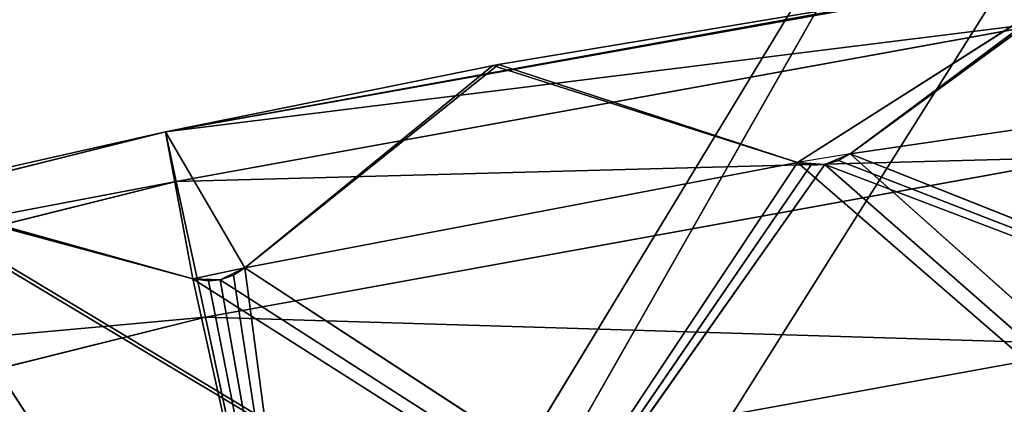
# Model space of a CAD drawing. Extents: x 186 to 416, y 0 to 124.
# Tile 1020 of 1056: x 337.45 to 340.04, y 75.8 to 76.81. Entities that reach past the tile are written whole.
import ezdxf

# ---------------------------------------------------------------- set-up
doc = ezdxf.new("R2010")
doc.units = 0
doc.header["$LTSCALE"] = 25.4
doc.layers.get('0').update_dxf_attribs({"color": 13, "linetype": 'CONTINUOUS'})

# ---------------------------------------------------------------- blocks, each defined once
blk = doc.blocks.new('PILLS-I-PLAFON-8266-8272_0')
at = {"color": 250}
for p, q in [((141.35, 30.1596, 68.9626), (155.4257, 30.1596, 46.6156)), ((141.35, 30.1596, 68.9626), (155.4257, 30.1596, 46.6156)), ((155.5095, 29.1596, 45.5953), (141.35, 29.1596, 68.9626)), ((155.5095, 29.1596, 45.5953), (141.35, 29.1596, 68.9626)), ((155.5095, 29.1596, 45.5953), (141.899, 29.1596, 69.5117)), ((155.5095, 29.1596, 45.5953), (141.899, 29.1596, 69.5117))]:
    blk.add_line(p, q, dxfattribs=at)
at = {"color": 0}
for p, q in [((152.9625, 14.4164, 48.7231), (152.8574, 14.2825, 48.2342)), ((152.9625, 14.4164, 48.7231), (152.8574, 14.2825, 48.2342)), ((155.2551, 14.4164, 48.3068), (152.8574, 14.2825, 48.2342)), ((155.2551, 14.4164, 48.3068), (152.8574, 14.2825, 48.2342)), ((155.2551, 14.4164, 48.3068), (152.9625, 14.4164, 48.7231)), ((155.2551, 14.4164, 48.3068), (152.9625, 14.4164, 48.7231)), ((152.8574, 14.2825, 48.2342), (150.4654, 13.9164, 48.4521)), ((152.8574, 14.2825, 48.2342), (150.4654, 13.9164, 48.4521)), ((150.565, 14.2825, 48.8043), (152.8574, 14.2825, 48.2342)), ((150.565, 14.2825, 48.8043), (152.8574, 14.2825, 48.2342)), ((152.8574, 14.2825, 48.2342), (152.7805, 13.9164, 47.8764)), ((152.8574, 14.2825, 48.2342), (152.7805, 13.9164, 47.8764)), ((155.1816, 14.2825, 47.8122), (152.7805, 13.9164, 47.8764)), ((155.1816, 14.2825, 47.8122), (152.7805, 13.9164, 47.8764)), ((152.8574, 14.2825, 48.2342), (155.1816, 14.2825, 47.8122)), ((152.8574, 14.2825, 48.2342), (155.1816, 14.2825, 47.8122)), ((152.7805, 13.9164, 47.8764), (150.4289, 13.4164, 48.3232)), ((152.7805, 13.9164, 47.8764), (150.4289, 13.4164, 48.3232)), ((150.4654, 13.9164, 48.4521), (152.7805, 13.9164, 47.8764)), ((150.4654, 13.9164, 48.4521), (152.7805, 13.9164, 47.8764)), ((152.7805, 13.9164, 47.8764), (152.7524, 13.4164, 47.7454)), ((152.7805, 13.9164, 47.8764), (152.7524, 13.4164, 47.7454)), ((155.1278, 13.9164, 47.4501), (152.7524, 13.4164, 47.7454)), ((155.1278, 13.9164, 47.4501), (152.7524, 13.4164, 47.7454)), ((152.7805, 13.9164, 47.8764), (155.1278, 13.9164, 47.4501)), ((152.7805, 13.9164, 47.8764), (155.1278, 13.9164, 47.4501)), ((152.7524, 7.4164, 47.7454), (150.4289, 13.4164, 48.3232)), ((150.4289, 13.4164, 48.3232), (152.7524, 13.4164, 47.7454)), ((152.7524, 7.4164, 47.7454), (150.4289, 13.4164, 48.3232)), ((150.4289, 13.4164, 48.3232), (152.7524, 13.4164, 47.7454)), ((155.2494, 7.4164, 47.2969), (152.7524, 13.4164, 47.7454)), ((152.7524, 13.4164, 47.7454), (155.1081, 13.4164, 47.3176)), ((155.2494, 7.4164, 47.2969), (152.7524, 13.4164, 47.7454)), ((153.6299, 7.4164, 47.5678), (152.7524, 13.4164, 47.7454)), ((153.6299, 7.4164, 47.5678), (152.7524, 13.4164, 47.7454)), ((152.7524, 7.4164, 47.7454), (152.7524, 13.4164, 47.7454)), ((152.7524, 7.4164, 47.7454), (152.7524, 13.4164, 47.7454)), ((152.7524, 13.4164, 47.7454), (155.1081, 13.4164, 47.3176)), ((152.7524, 7.4164, 47.7454), (152.0238, 7.4164, 47.9096)), ((152.824, 7.2941, 48.1327), (152.0238, 7.4164, 47.9096)), ((152.0238, 7.4164, 47.9096), (152.824, 7.4164, 48.1327)), ((152.824, 7.2941, 48.1327), (152.0238, 7.4164, 47.9096)), ((152.0238, 7.4164, 47.9096), (152.824, 7.4164, 48.1327)), ((152.7524, 7.4164, 47.7454), (152.0238, 7.4164, 47.9096)), ((153.6299, 7.4164, 47.5678), (152.7524, 7.4164, 47.7454)), ((152.7524, 7.4164, 47.7454), (152.824, 7.4164, 48.1327)), ((152.7524, 7.4164, 47.7454), (152.824, 7.4164, 48.1327)), ((152.7524, 7.4164, 47.7454), (152.9613, 7.4164, 48.104)), ((152.7524, 7.4164, 47.7454), (152.9613, 7.4164, 48.104)), ((153.6299, 7.4164, 47.5678), (152.7524, 7.4164, 47.7454)), ((152.8961, 7.2941, 48.1351), (152.824, 7.4164, 48.1327)), ((152.824, 7.4164, 48.1327), (152.8961, 7.4164, 48.1351)), ((152.824, 7.4164, 48.1327), (152.824, 7.2941, 48.1327)), ((152.824, 7.4164, 48.1327), (152.9613, 7.4164, 48.104)), ((152.9613, 7.2941, 48.104), (152.8961, 7.4164, 48.1351)), ((152.8961, 7.4164, 48.1351), (152.9613, 7.4164, 48.104)), ((152.8961, 7.2941, 48.1351), (152.8961, 7.4164, 48.1351)), ((152.9613, 7.4164, 48.104), (152.9613, 7.2941, 48.104)), ((152.9613, 7.4164, 48.104), (153.6299, 7.2941, 47.5678)), ((152.9613, 7.4164, 48.104), (153.6299, 7.2941, 47.5678)), ((152.9613, 7.4164, 48.104), (153.6299, 7.4164, 47.5678)), ((152.9613, 7.4164, 48.104), (153.6299, 7.4164, 47.5678)), ((155.2494, 7.4164, 47.2969), (153.6299, 7.4164, 47.5678)), ((153.6299, 7.2941, 47.5678), (153.6299, 7.4164, 47.5678)), ((154.4187, 7.2941, 47.8256), (153.6299, 7.4164, 47.5678)), ((153.6299, 7.4164, 47.5678), (154.4187, 7.4164, 47.8256)), ((154.4187, 7.2941, 47.8256), (153.6299, 7.4164, 47.5678)), ((153.6299, 7.2941, 47.5678), (153.6299, 7.4164, 47.5678)), ((155.2494, 7.4164, 47.2969), (153.6299, 7.4164, 47.5678)), ((153.6299, 7.4164, 47.5678), (154.4187, 7.4164, 47.8256)), ((154.4907, 7.2941, 47.8311), (154.4187, 7.4164, 47.8256)), ((154.4187, 7.4164, 47.8256), (154.4907, 7.4164, 47.8311)), ((154.4187, 7.4164, 47.8256), (154.4187, 7.2941, 47.8256)), ((155.2494, 7.4164, 47.2969), (154.4187, 7.4164, 47.8256)), ((155.2494, 7.4164, 47.2969), (154.4187, 7.4164, 47.8256)), ((154.5571, 7.4164, 47.8029), (154.4187, 7.4164, 47.8256)), ((154.5571, 7.2941, 47.8029), (154.4907, 7.4164, 47.8311)), ((154.4907, 7.4164, 47.8311), (154.5571, 7.4164, 47.8029)), ((154.4907, 7.2941, 47.8311), (154.4907, 7.4164, 47.8311)), ((154.5571, 7.4164, 47.8029), (154.5571, 7.2941, 47.8029)), ((154.5571, 7.4164, 47.8029), (155.2494, 7.2941, 47.2969)), ((154.5571, 7.4164, 47.8029), (155.2494, 7.2941, 47.2969)), ((154.5571, 7.4164, 47.8029), (155.2494, 7.4164, 47.2969)), ((154.5571, 7.4164, 47.8029), (155.2494, 7.4164, 47.2969)), ((152.0238, 7.2941, 47.9096), (152.824, 7.2941, 48.1327)), ((160.139, 7.2941, 52.7838), (152.0238, 7.2941, 47.9096)), ((160.139, 7.2941, 52.7838), (152.0238, 7.2941, 47.9096)), ((152.0238, 7.2941, 47.9096), (152.824, 7.2941, 48.1327)), ((152.824, 7.2941, 48.1327), (152.8961, 7.2941, 48.1351)), ((160.139, 7.2941, 52.7838), (152.824, 7.2941, 48.1327)), ((160.139, 7.2941, 52.7838), (152.824, 7.2941, 48.1327)), ((152.8961, 7.2941, 48.1351), (160.139, 7.2941, 52.7838)), ((152.8961, 7.2941, 48.1351), (160.139, 7.2941, 52.7838)), ((152.8961, 7.2941, 48.1351), (152.9613, 7.2941, 48.104)), ((152.9613, 7.2941, 48.104), (160.139, 7.2941, 52.7838)), ((153.6299, 7.2941, 47.5678), (152.9613, 7.2941, 48.104)), ((154.4187, 7.2941, 47.8256), (152.9613, 7.2941, 48.104)), ((154.4187, 7.2941, 47.8256), (152.9613, 7.2941, 48.104)), ((152.9613, 7.2941, 48.104), (160.139, 7.2941, 52.7838)), ((153.6299, 7.2941, 47.5678), (152.9613, 7.2941, 48.104)), ((153.6299, 7.2941, 47.5678), (154.4187, 7.2941, 47.8256)), ((153.6299, 7.2941, 47.5678), (154.4187, 7.2941, 47.8256)), ((154.4187, 7.2941, 47.8256), (160.139, 7.2941, 52.7838)), ((154.4187, 7.2941, 47.8256), (160.139, 7.2941, 52.7838)), ((154.4187, 7.2941, 47.8256), (154.4907, 7.2941, 47.8311)), ((154.4907, 7.2941, 47.8311), (160.139, 7.2941, 52.7838)), ((154.4907, 7.2941, 47.8311), (160.139, 7.2941, 52.7838)), ((154.4907, 7.2941, 47.8311), (154.5571, 7.2941, 47.8029)), ((160.139, 7.2941, 52.7838), (154.5571, 7.2941, 47.8029)), ((154.5571, 7.2941, 47.8029), (155.2494, 7.2941, 47.2969)), ((160.139, 7.2941, 52.7838), (154.5571, 7.2941, 47.8029)), ((154.5571, 7.2941, 47.8029), (155.2494, 7.2941, 47.2969))]:
    blk.add_line(p, q, dxfattribs=at)
at = {"color": 7}
for p, q in [((160.139, 7.0619, 52.7838), (152.0104, 7.0619, 47.9128)), ((160.139, 7.0619, 52.7838), (152.0104, 7.0619, 47.9128)), ((152.824, 7.0619, 48.1327), (152.0104, 7.0619, 47.9128)), ((152.0104, 2.4164, 47.9128), (152.824, 7.0619, 48.1327)), ((152.0104, 2.4164, 47.9128), (152.824, 7.0619, 48.1327)), ((152.824, 7.0619, 48.1327), (152.0104, 7.0619, 47.9128)), ((160.139, 7.0619, 52.7838), (152.824, 7.0619, 48.1327)), ((152.8961, 7.0619, 48.1351), (152.824, 7.0619, 48.1327)), ((160.139, 7.0619, 52.7838), (152.824, 7.0619, 48.1327)), ((152.824, 7.0619, 48.1327), (152.824, 2.0227, 48.1327)), ((152.824, 7.0619, 48.1327), (152.824, 2.0227, 48.1327)), ((152.8961, 7.0619, 48.1351), (152.824, 7.0619, 48.1327)), ((152.8961, 7.0619, 48.1351), (152.824, 2.0227, 48.1327)), ((152.8961, 7.0619, 48.1351), (152.824, 2.0227, 48.1327)), ((152.8961, 7.0619, 48.1351), (152.8657, 2.0085, 48.1383)), ((152.8961, 7.0619, 48.1351), (152.8657, 2.0085, 48.1383)), ((152.9613, 7.0619, 48.104), (152.8961, 7.0619, 48.1351)), ((152.8961, 7.0619, 48.1351), (160.139, 7.0619, 52.7838)), ((152.8961, 7.0619, 48.1351), (160.139, 7.0619, 52.7838)), ((152.8961, 7.0619, 48.1351), (152.8961, 2.0053, 48.1351)), ((152.8961, 7.0619, 48.1351), (152.8961, 2.0053, 48.1351)), ((152.8961, 7.0619, 48.1351), (152.9313, 2.0097, 48.1231)), ((152.8961, 7.0619, 48.1351), (152.9313, 2.0097, 48.1231)), ((152.9613, 7.0619, 48.104), (152.8961, 7.0619, 48.1351)), ((152.9613, 7.0619, 48.104), (152.9313, 2.0097, 48.1231)), ((152.9613, 7.0619, 48.104), (152.9313, 2.0097, 48.1231)), ((153.6149, 7.0619, 47.5706), (152.9613, 7.0619, 48.104)), ((152.9613, 7.0619, 48.104), (154.4187, 7.0619, 47.8256)), ((152.9613, 7.0619, 48.104), (154.4187, 7.0619, 47.8256)), ((152.9613, 7.0619, 48.104), (160.139, 7.0619, 52.7838)), ((152.9613, 7.0619, 48.104), (160.139, 7.0619, 52.7838)), ((152.9613, 7.0619, 48.104), (152.9613, 2.0222, 48.104)), ((152.9613, 2.0222, 48.104), (153.6149, 7.0619, 47.5706)), ((152.9613, 2.0222, 48.104), (153.6149, 7.0619, 47.5706)), ((152.9613, 7.0619, 48.104), (152.9613, 2.0222, 48.104)), ((153.6149, 7.0619, 47.5706), (152.9613, 7.0619, 48.104)), ((153.6149, 7.0619, 47.5706), (154.4187, 7.0619, 47.8256)), ((153.6149, 7.0619, 47.5706), (153.6149, 2.4164, 47.5706)), ((153.6149, 2.4164, 47.5706), (154.4187, 7.0619, 47.8256)), ((153.6149, 2.4164, 47.5706), (154.4187, 7.0619, 47.8256)), ((153.6149, 7.0619, 47.5706), (153.6149, 2.4164, 47.5706)), ((153.6149, 7.0619, 47.5706), (154.4187, 7.0619, 47.8256)), ((154.4907, 7.0619, 47.8311), (154.4187, 7.0619, 47.8256)), ((154.4187, 7.0619, 47.8256), (160.139, 7.0619, 52.7838)), ((154.4187, 7.0619, 47.8256), (160.139, 7.0619, 52.7838)), ((154.4187, 7.0619, 47.8256), (154.4187, 2.0231, 47.8256)), ((154.4187, 7.0619, 47.8256), (154.4187, 2.0231, 47.8256)), ((154.4187, 7.0619, 47.8256), (154.4535, 2.0104, 47.8326)), ((154.4187, 7.0619, 47.8256), (154.4535, 2.0104, 47.8326)), ((154.4907, 7.0619, 47.8311), (154.4187, 7.0619, 47.8256)), ((154.4907, 7.0619, 47.8311), (154.4535, 2.0104, 47.8326)), ((154.4907, 7.0619, 47.8311), (154.4535, 2.0104, 47.8326)), ((154.5571, 7.0619, 47.8029), (154.4907, 7.0619, 47.8311)), ((154.4907, 7.0619, 47.8311), (160.139, 7.0619, 52.7838)), ((154.4907, 7.0619, 47.8311), (160.139, 7.0619, 52.7838)), ((154.4907, 7.0619, 47.8311), (154.4907, 2.0057, 47.8311)), ((154.4907, 7.0619, 47.8311), (154.4907, 2.0057, 47.8311)), ((154.4907, 7.0619, 47.8311), (154.5264, 2.0101, 47.8207)), ((154.4907, 7.0619, 47.8311), (154.5264, 2.0101, 47.8207)), ((154.5571, 7.0619, 47.8029), (154.4907, 7.0619, 47.8311)), ((154.5571, 7.0619, 47.8029), (154.5264, 2.0101, 47.8207)), ((154.5571, 7.0619, 47.8029), (154.5264, 2.0101, 47.8207)), ((160.139, 7.0619, 52.7838), (154.5571, 7.0619, 47.8029)), ((155.2329, 7.0619, 47.2993), (154.5571, 7.0619, 47.8029)), ((160.139, 7.0619, 52.7838), (154.5571, 7.0619, 47.8029)), ((154.5571, 7.0619, 47.8029), (154.5571, 2.0226, 47.8029)), ((154.5571, 2.0226, 47.8029), (155.2329, 7.0619, 47.2993)), ((154.5571, 2.0226, 47.8029), (155.2329, 7.0619, 47.2993)), ((154.5571, 7.0619, 47.8029), (154.5571, 2.0226, 47.8029)), ((155.2329, 7.0619, 47.2993), (154.5571, 7.0619, 47.8029)), ((152.0104, 2.4164, 47.9128), (152.824, 2.0227, 48.1327)), ((153.1726, 0.4164, 49.7008), (152.0104, 2.4164, 47.9128)), ((153.1726, 0.4164, 49.7008), (152.0104, 2.4164, 47.9128)), ((152.0104, 2.4164, 47.9128), (152.824, 2.0227, 48.1327)), ((152.9613, 2.0222, 48.104), (153.6149, 2.4164, 47.5706)), ((152.9613, 2.0222, 48.104), (153.6149, 2.4164, 47.5706)), ((153.6149, 2.4164, 47.5706), (154.4187, 2.0231, 47.8256)), ((153.6149, 2.4164, 47.5706), (154.4187, 2.0231, 47.8256)), ((154.5571, 2.0226, 47.8029), (155.2329, 2.4164, 47.2993)), ((154.5571, 2.0226, 47.8029), (155.2329, 2.4164, 47.2993)), ((152.824, 2.0227, 48.1327), (153.1726, 0.4164, 49.7008)), ((152.824, 2.0227, 48.1327), (152.8657, 2.0085, 48.1383)), ((152.824, 2.0227, 48.1327), (153.1726, 0.4164, 49.7008)), ((152.824, 2.0227, 48.1327), (152.8657, 2.0085, 48.1383)), ((152.8657, 2.0085, 48.1383), (153.1726, 0.4164, 49.7008)), ((152.8657, 2.0085, 48.1383), (153.1726, 0.4164, 49.7008)), ((152.8657, 2.0085, 48.1383), (152.8961, 2.0053, 48.1351)), ((152.8657, 2.0085, 48.1383), (152.8961, 2.0053, 48.1351)), ((152.8961, 2.0053, 48.1351), (152.9313, 2.0097, 48.1231)), ((152.8961, 2.0053, 48.1351), (152.9313, 2.0097, 48.1231)), ((152.8961, 2.0053, 48.1351), (153.1726, 0.4164, 49.7008)), ((152.8961, 2.0053, 48.1351), (153.1726, 0.4164, 49.7008)), ((152.9313, 2.0097, 48.1231), (152.9613, 2.0222, 48.104)), ((152.9313, 2.0097, 48.1231), (152.9613, 2.0222, 48.104)), ((152.9313, 2.0097, 48.1231), (153.1726, 0.4164, 49.7008)), ((152.9313, 2.0097, 48.1231), (153.1726, 0.4164, 49.7008)), ((152.9613, 2.0222, 48.104), (154.4187, 2.0231, 47.8256)), ((152.9613, 2.0222, 48.104), (154.4187, 2.0231, 47.8256)), ((152.9613, 2.0222, 48.104), (153.1726, 0.4164, 49.7008)), ((152.9613, 2.0222, 48.104), (153.1726, 0.4164, 49.7008)), ((154.4187, 2.0231, 47.8256), (153.1726, 0.4164, 49.7008)), ((154.4187, 2.0231, 47.8256), (153.1726, 0.4164, 49.7008)), ((154.4535, 2.0104, 47.8326), (153.1726, 0.4164, 49.7008)), ((154.4535, 2.0104, 47.8326), (153.1726, 0.4164, 49.7008)), ((154.4907, 2.0057, 47.8311), (153.1726, 0.4164, 49.7008)), ((154.4907, 2.0057, 47.8311), (153.1726, 0.4164, 49.7008)), ((154.4187, 2.0231, 47.8256), (154.4535, 2.0104, 47.8326)), ((154.4187, 2.0231, 47.8256), (154.4535, 2.0104, 47.8326)), ((154.4535, 2.0104, 47.8326), (154.4907, 2.0057, 47.8311)), ((154.4535, 2.0104, 47.8326), (154.4907, 2.0057, 47.8311)), ((154.4907, 2.0057, 47.8311), (154.5264, 2.0101, 47.8207)), ((154.4907, 2.0057, 47.8311), (154.5264, 2.0101, 47.8207)), ((154.4907, 2.0057, 47.8311), (157.6531, 0.4164, 49.0347)), ((154.4907, 2.0057, 47.8311), (157.6531, 0.4164, 49.0347)), ((154.5264, 2.0101, 47.8207), (154.5571, 2.0226, 47.8029)), ((154.5264, 2.0101, 47.8207), (154.5571, 2.0226, 47.8029)), ((157.6531, 0.4164, 49.0347), (154.5264, 2.0101, 47.8207)), ((157.6531, 0.4164, 49.0347), (154.5264, 2.0101, 47.8207)), ((156.0254, 2.0235, 47.5888), (154.5571, 2.0226, 47.8029)), ((156.0254, 2.0235, 47.5888), (154.5571, 2.0226, 47.8029)), ((157.6531, 0.4164, 49.0347), (154.5571, 2.0226, 47.8029)), ((157.6531, 0.4164, 49.0347), (154.5571, 2.0226, 47.8029))]:
    blk.add_line(p, q, dxfattribs=at)
at = {"color": 250}
mesh = blk.add_polyface(dxfattribs=at)
corners = [(141.35, 30.1596, 68.9626), (155.4257, 30.1596, 46.6156), (152.0238, 30.1596, 47.2421)]
mesh.append_faces([[corners[k] for k in face] for face in [(0, 1, 2)]], dxfattribs={"color": 250})
mesh = blk.add_polyface(dxfattribs=at)
corners = [(157.2713, 30.1596, 69.1801), (155.4257, 30.1596, 46.6156), (141.35, 30.1596, 68.9626)]
mesh.append_faces([[corners[k] for k in face] for face in [(0, 1, 2)]], dxfattribs={"color": 250})
mesh = blk.add_polyface(dxfattribs=at)
corners = [(141.35, 29.1596, 68.9626), (150.5061, 29.1596, 46.5906), (155.5095, 29.1596, 45.5953)]
mesh.append_faces([[corners[k] for k in face] for face in [(0, 1, 2)]], dxfattribs={"color": 250})
mesh = blk.add_polyface(dxfattribs=at)
corners = [(141.899, 29.1596, 69.5117), (141.35, 29.1596, 68.9626), (155.5095, 29.1596, 45.5953)]
mesh.append_faces([[corners[k] for k in face] for face in [(0, 1, 2)]], dxfattribs={"color": 250})
mesh = blk.add_polyface(dxfattribs=at)
corners = [(141.899, 29.1596, 69.5117), (170.6939, 29.1596, 46.5906), (171.6164, 29.1596, 46.8499)]
mesh.append_faces([[corners[k] for k in face] for face in [(0, 1, 2)]], dxfattribs={"color": 250})
mesh = blk.add_polyface(dxfattribs=at)
corners = [(141.899, 29.1596, 69.5117), (165.6905, 29.1596, 45.5953), (170.6939, 29.1596, 46.5906)]
mesh.append_faces([[corners[k] for k in face] for face in [(0, 1, 2)]], dxfattribs={"color": 250})
mesh = blk.add_polyface(dxfattribs=at)
corners = [(141.899, 29.1596, 69.5117), (171.6164, 29.1596, 46.8499), (160.6, 29.1596, 66.7617)]
mesh.append_faces([[corners[k] for k in face] for face in [(0, 1, 2)]], dxfattribs={"color": 250})
mesh = blk.add_polyface(dxfattribs=at)
corners = [(141.899, 29.1596, 69.5117), (155.5095, 29.1596, 45.5953), (160.6, 29.1596, 45.2617)]
mesh.append_faces([[corners[k] for k in face] for face in [(0, 1, 2)]], dxfattribs={"color": 250})
mesh = blk.add_polyface(dxfattribs=at)
corners = [(141.899, 29.1596, 69.5117), (160.6, 29.1596, 45.2617), (165.6905, 29.1596, 45.5953)]
mesh.append_faces([[corners[k] for k in face] for face in [(0, 1, 2)]], dxfattribs={"color": 250})
at = {"color": 0}
mesh = blk.add_polyface(dxfattribs=at)
corners = [(150.565, 14.2825, 48.8043), (152.9625, 14.4164, 48.7231), (152.8574, 14.2825, 48.2342)]
mesh.append_faces([[corners[k] for k in face] for face in [(0, 1, 2)]], dxfattribs={"color": 0})
mesh = blk.add_polyface(dxfattribs=at)
corners = [(152.9625, 14.4164, 48.7231), (155.2551, 14.4164, 48.3068), (152.8574, 14.2825, 48.2342)]
mesh.append_faces([[corners[k] for k in face] for face in [(0, 1, 2)]], dxfattribs={"color": 0})
mesh = blk.add_polyface(dxfattribs=at)
corners = [(155.2551, 14.4164, 48.3068), (155.1816, 14.2825, 47.8122), (152.8574, 14.2825, 48.2342)]
mesh.append_faces([[corners[k] for k in face] for face in [(0, 1, 2)]], dxfattribs={"color": 0})
mesh = blk.add_polyface(dxfattribs=at)
corners = [(172.5237, 14.4164, 60.716), (155.2551, 14.4164, 48.3068), (152.9625, 14.4164, 48.7231)]
mesh.append_faces([[corners[k] for k in face] for face in [(0, 1, 2)]], dxfattribs={"color": 0})
mesh = blk.add_polyface(dxfattribs=at)
corners = [(150.565, 14.2825, 48.8043), (152.8574, 14.2825, 48.2342), (150.4654, 13.9164, 48.4521)]
mesh.append_faces([[corners[k] for k in face] for face in [(0, 1, 2)]], dxfattribs={"color": 0})
mesh = blk.add_polyface(dxfattribs=at)
corners = [(150.4654, 13.9164, 48.4521), (152.8574, 14.2825, 48.2342), (152.7805, 13.9164, 47.8764)]
mesh.append_faces([[corners[k] for k in face] for face in [(0, 1, 2)]], dxfattribs={"color": 0})
mesh = blk.add_polyface(dxfattribs=at)
corners = [(152.8574, 14.2825, 48.2342), (155.1816, 14.2825, 47.8122), (152.7805, 13.9164, 47.8764)]
mesh.append_faces([[corners[k] for k in face] for face in [(0, 1, 2)]], dxfattribs={"color": 0})
mesh = blk.add_polyface(dxfattribs=at)
corners = [(152.7805, 13.9164, 47.8764), (155.1816, 14.2825, 47.8122), (155.1278, 13.9164, 47.4501)]
mesh.append_faces([[corners[k] for k in face] for face in [(0, 1, 2)]], dxfattribs={"color": 0})
mesh = blk.add_polyface(dxfattribs=at)
corners = [(152.7805, 13.9164, 47.8764), (150.4289, 13.4164, 48.3232), (150.4654, 13.9164, 48.4521)]
mesh.append_faces([[corners[k] for k in face] for face in [(0, 1, 2)]], dxfattribs={"color": 0})
mesh = blk.add_polyface(dxfattribs=at)
corners = [(152.7805, 13.9164, 47.8764), (152.7524, 13.4164, 47.7454), (150.4289, 13.4164, 48.3232)]
mesh.append_faces([[corners[k] for k in face] for face in [(0, 1, 2)]], dxfattribs={"color": 0})
mesh = blk.add_polyface(dxfattribs=at)
corners = [(155.1278, 13.9164, 47.4501), (152.7524, 13.4164, 47.7454), (152.7805, 13.9164, 47.8764)]
mesh.append_faces([[corners[k] for k in face] for face in [(0, 1, 2)]], dxfattribs={"color": 0})
mesh = blk.add_polyface(dxfattribs=at)
corners = [(155.1278, 13.9164, 47.4501), (155.1081, 13.4164, 47.3176), (152.7524, 13.4164, 47.7454)]
mesh.append_faces([[corners[k] for k in face] for face in [(0, 1, 2)]], dxfattribs={"color": 0})
mesh = blk.add_polyface(dxfattribs=at)
corners = [(152.7524, 7.4164, 47.7454), (150.4289, 13.4164, 48.3232), (152.7524, 13.4164, 47.7454)]
mesh.append_faces([[corners[k] for k in face] for face in [(0, 1, 2)]], dxfattribs={"color": 0})
mesh = blk.add_polyface(dxfattribs=at)
corners = [(152.7524, 7.4164, 47.7454), (152.0238, 7.4164, 47.9096), (150.4289, 13.4164, 48.3232)]
mesh.append_faces([[corners[k] for k in face] for face in [(0, 1, 2)]], dxfattribs={"color": 0})
mesh = blk.add_polyface(dxfattribs=at)
corners = [(155.2494, 7.4164, 47.2969), (152.7524, 13.4164, 47.7454), (155.1081, 13.4164, 47.3176)]
mesh.append_faces([[corners[k] for k in face] for face in [(0, 1, 2)]], dxfattribs={"color": 0})
mesh = blk.add_polyface(dxfattribs=at)
corners = [(155.2494, 7.4164, 47.2969), (153.6299, 7.4164, 47.5678), (152.7524, 13.4164, 47.7454)]
mesh.append_faces([[corners[k] for k in face] for face in [(0, 1, 2)]], dxfattribs={"color": 0})
mesh = blk.add_polyface(dxfattribs=at)
corners = [(153.6299, 7.4164, 47.5678), (152.7524, 7.4164, 47.7454), (152.7524, 13.4164, 47.7454)]
mesh.append_faces([[corners[k] for k in face] for face in [(0, 1, 2)]], dxfattribs={"color": 0})
mesh = blk.add_polyface(dxfattribs=at)
corners = [(152.824, 7.2941, 48.1327), (152.0238, 7.4164, 47.9096), (152.824, 7.4164, 48.1327)]
mesh.append_faces([[corners[k] for k in face] for face in [(0, 1, 2)]], dxfattribs={"color": 0})
mesh = blk.add_polyface(dxfattribs=at)
corners = [(152.824, 7.2941, 48.1327), (152.0238, 7.2941, 47.9096), (152.0238, 7.4164, 47.9096)]
mesh.append_faces([[corners[k] for k in face] for face in [(0, 1, 2)]], dxfattribs={"color": 0})
mesh = blk.add_polyface(dxfattribs=at)
corners = [(152.824, 7.4164, 48.1327), (152.0238, 7.4164, 47.9096), (152.7524, 7.4164, 47.7454)]
mesh.append_faces([[corners[k] for k in face] for face in [(0, 1, 2)]], dxfattribs={"color": 0})
mesh = blk.add_polyface(dxfattribs=at)
corners = [(152.824, 7.4164, 48.1327), (152.7524, 7.4164, 47.7454), (152.9613, 7.4164, 48.104)]
mesh.append_faces([[corners[k] for k in face] for face in [(0, 1, 2)]], dxfattribs={"color": 0})
mesh = blk.add_polyface(dxfattribs=at)
corners = [(152.9613, 7.4164, 48.104), (152.7524, 7.4164, 47.7454), (153.6299, 7.4164, 47.5678)]
mesh.append_faces([[corners[k] for k in face] for face in [(0, 1, 2)]], dxfattribs={"color": 0})
mesh = blk.add_polyface(dxfattribs=at)
corners = [(153.6299, 7.2941, 47.5678), (152.9613, 7.2941, 48.104), (152.9613, 7.4164, 48.104)]
mesh.append_faces([[corners[k] for k in face] for face in [(0, 1, 2)]], dxfattribs={"color": 0})
mesh = blk.add_polyface(dxfattribs=at)
corners = [(153.6299, 7.2941, 47.5678), (152.9613, 7.4164, 48.104), (153.6299, 7.4164, 47.5678)]
mesh.append_faces([[corners[k] for k in face] for face in [(0, 1, 2)]], dxfattribs={"color": 0})
mesh = blk.add_polyface(dxfattribs=at)
corners = [(154.4187, 7.2941, 47.8256), (153.6299, 7.4164, 47.5678), (154.4187, 7.4164, 47.8256)]
mesh.append_faces([[corners[k] for k in face] for face in [(0, 1, 2)]], dxfattribs={"color": 0})
mesh = blk.add_polyface(dxfattribs=at)
corners = [(154.4187, 7.2941, 47.8256), (153.6299, 7.2941, 47.5678), (153.6299, 7.4164, 47.5678)]
mesh.append_faces([[corners[k] for k in face] for face in [(0, 1, 2)]], dxfattribs={"color": 0})
mesh = blk.add_polyface(dxfattribs=at)
corners = [(154.4187, 7.4164, 47.8256), (153.6299, 7.4164, 47.5678), (155.2494, 7.4164, 47.2969)]
mesh.append_faces([[corners[k] for k in face] for face in [(0, 1, 2)]], dxfattribs={"color": 0})
mesh = blk.add_polyface(dxfattribs=at)
corners = [(154.4187, 7.4164, 47.8256), (155.2494, 7.4164, 47.2969), (154.5571, 7.4164, 47.8029)]
mesh.append_faces([[corners[k] for k in face] for face in [(0, 1, 2)]], dxfattribs={"color": 0})
mesh = blk.add_polyface(dxfattribs=at)
corners = [(155.2494, 7.2941, 47.2969), (154.5571, 7.2941, 47.8029), (154.5571, 7.4164, 47.8029)]
mesh.append_faces([[corners[k] for k in face] for face in [(0, 1, 2)]], dxfattribs={"color": 0})
mesh = blk.add_polyface(dxfattribs=at)
corners = [(155.2494, 7.2941, 47.2969), (154.5571, 7.4164, 47.8029), (155.2494, 7.4164, 47.2969)]
mesh.append_faces([[corners[k] for k in face] for face in [(0, 1, 2)]], dxfattribs={"color": 0})
mesh = blk.add_polyface(dxfattribs=at)
corners = [(154.7206, 7.2941, 62.125), (149.8169, 7.2941, 48.9149), (150.4224, 7.2941, 48.3251)]
mesh.append_faces([[corners[k] for k in face] for face in [(0, 1, 2)]], dxfattribs={"color": 0})
mesh = blk.add_polyface(dxfattribs=at)
corners = [(154.7206, 7.2941, 62.125), (150.4224, 7.2941, 48.3251), (151.2443, 7.2941, 48.5096)]
mesh.append_faces([[corners[k] for k in face] for face in [(0, 1, 2)]], dxfattribs={"color": 0})
mesh = blk.add_polyface(dxfattribs=at)
corners = [(160.139, 7.2941, 52.7838), (151.3802, 7.2941, 48.4749), (152.0238, 7.2941, 47.9096)]
mesh.append_faces([[corners[k] for k in face] for face in [(0, 1, 2)]], dxfattribs={"color": 0})
mesh = blk.add_polyface(dxfattribs=at)
corners = [(160.139, 7.2941, 52.7838), (152.0238, 7.2941, 47.9096), (152.824, 7.2941, 48.1327)]
mesh.append_faces([[corners[k] for k in face] for face in [(0, 1, 2)]], dxfattribs={"color": 0})
mesh = blk.add_polyface(dxfattribs=at)
corners = [(160.139, 7.2941, 52.7838), (152.824, 7.2941, 48.1327), (152.8961, 7.2941, 48.1351)]
mesh.append_faces([[corners[k] for k in face] for face in [(0, 1, 2)]], dxfattribs={"color": 0})
mesh = blk.add_polyface(dxfattribs=at)
corners = [(160.139, 7.2941, 52.7838), (152.8961, 7.2941, 48.1351), (152.9613, 7.2941, 48.104)]
mesh.append_faces([[corners[k] for k in face] for face in [(0, 1, 2)]], dxfattribs={"color": 0})
mesh = blk.add_polyface(dxfattribs=at)
corners = [(152.9613, 7.2941, 48.104), (153.6299, 7.2941, 47.5678), (154.4187, 7.2941, 47.8256)]
mesh.append_faces([[corners[k] for k in face] for face in [(0, 1, 2)]], dxfattribs={"color": 0})
mesh = blk.add_polyface(dxfattribs=at)
corners = [(160.139, 7.2941, 52.7838), (152.9613, 7.2941, 48.104), (154.4187, 7.2941, 47.8256)]
mesh.append_faces([[corners[k] for k in face] for face in [(0, 1, 2)]], dxfattribs={"color": 0})
mesh = blk.add_polyface(dxfattribs=at)
corners = [(160.139, 7.2941, 52.7838), (154.4187, 7.2941, 47.8256), (154.4907, 7.2941, 47.8311)]
mesh.append_faces([[corners[k] for k in face] for face in [(0, 1, 2)]], dxfattribs={"color": 0})
mesh = blk.add_polyface(dxfattribs=at)
corners = [(160.139, 7.2941, 52.7838), (154.4907, 7.2941, 47.8311), (154.5571, 7.2941, 47.8029)]
mesh.append_faces([[corners[k] for k in face] for face in [(0, 1, 2)]], dxfattribs={"color": 0})
mesh = blk.add_polyface(dxfattribs=at)
corners = [(160.139, 7.2941, 52.7838), (154.5571, 7.2941, 47.8029), (155.2494, 7.2941, 47.2969)]
mesh.append_faces([[corners[k] for k in face] for face in [(0, 1, 2)]], dxfattribs={"color": 0})
at = {"color": 7}
mesh = blk.add_polyface(dxfattribs=at)
corners = [(154.7206, 7.0619, 62.125), (152.0104, 7.0619, 47.9128), (151.3802, 7.0619, 48.4749)]
mesh.append_faces([[corners[k] for k in face] for face in [(0, 1, 2)]], dxfattribs={"color": 7})
mesh = blk.add_polyface(dxfattribs=at)
corners = [(154.7206, 7.0619, 62.125), (160.139, 7.0619, 52.7838), (152.0104, 7.0619, 47.9128)]
mesh.append_faces([[corners[k] for k in face] for face in [(0, 1, 2)]], dxfattribs={"color": 7})
mesh = blk.add_polyface(dxfattribs=at)
corners = [(160.139, 7.0619, 52.7838), (152.824, 7.0619, 48.1327), (152.0104, 7.0619, 47.9128)]
mesh.append_faces([[corners[k] for k in face] for face in [(0, 1, 2)]], dxfattribs={"color": 7})
mesh = blk.add_polyface(dxfattribs=at)
corners = [(152.824, 2.0227, 48.1327), (152.0104, 2.4164, 47.9128), (152.824, 7.0619, 48.1327)]
mesh.append_faces([[corners[k] for k in face] for face in [(0, 1, 2)]], dxfattribs={"color": 7})
mesh = blk.add_polyface(dxfattribs=at)
corners = [(152.824, 7.0619, 48.1327), (152.0104, 2.4164, 47.9128), (152.0104, 7.0619, 47.9128)]
mesh.append_faces([[corners[k] for k in face] for face in [(0, 1, 2)]], dxfattribs={"color": 7})
mesh = blk.add_polyface(dxfattribs=at)
corners = [(160.139, 7.0619, 52.7838), (152.8961, 7.0619, 48.1351), (152.824, 7.0619, 48.1327)]
mesh.append_faces([[corners[k] for k in face] for face in [(0, 1, 2)]], dxfattribs={"color": 7})
mesh = blk.add_polyface(dxfattribs=at)
corners = [(152.8961, 7.0619, 48.1351), (152.824, 2.0227, 48.1327), (152.824, 7.0619, 48.1327)]
mesh.append_faces([[corners[k] for k in face] for face in [(0, 1, 2)]], dxfattribs={"color": 7})
mesh = blk.add_polyface(dxfattribs=at)
corners = [(152.8961, 7.0619, 48.1351), (152.8657, 2.0085, 48.1383), (152.824, 2.0227, 48.1327)]
mesh.append_faces([[corners[k] for k in face] for face in [(0, 1, 2)]], dxfattribs={"color": 7})
mesh = blk.add_polyface(dxfattribs=at)
corners = [(152.8961, 2.0053, 48.1351), (152.8657, 2.0085, 48.1383), (152.8961, 7.0619, 48.1351)]
mesh.append_faces([[corners[k] for k in face] for face in [(0, 1, 2)]], dxfattribs={"color": 7})
mesh = blk.add_polyface(dxfattribs=at)
corners = [(160.139, 7.0619, 52.7838), (152.9613, 7.0619, 48.104), (152.8961, 7.0619, 48.1351)]
mesh.append_faces([[corners[k] for k in face] for face in [(0, 1, 2)]], dxfattribs={"color": 7})
mesh = blk.add_polyface(dxfattribs=at)
corners = [(152.9313, 2.0097, 48.1231), (152.8961, 2.0053, 48.1351), (152.8961, 7.0619, 48.1351)]
mesh.append_faces([[corners[k] for k in face] for face in [(0, 1, 2)]], dxfattribs={"color": 7})
mesh = blk.add_polyface(dxfattribs=at)
corners = [(152.9613, 7.0619, 48.104), (152.9313, 2.0097, 48.1231), (152.8961, 7.0619, 48.1351)]
mesh.append_faces([[corners[k] for k in face] for face in [(0, 1, 2)]], dxfattribs={"color": 7})
mesh = blk.add_polyface(dxfattribs=at)
corners = [(152.9613, 2.0222, 48.104), (152.9313, 2.0097, 48.1231), (152.9613, 7.0619, 48.104)]
mesh.append_faces([[corners[k] for k in face] for face in [(0, 1, 2)]], dxfattribs={"color": 7})
mesh = blk.add_polyface(dxfattribs=at)
corners = [(152.9613, 7.0619, 48.104), (154.4187, 7.0619, 47.8256), (153.6149, 7.0619, 47.5706)]
mesh.append_faces([[corners[k] for k in face] for face in [(0, 1, 2)]], dxfattribs={"color": 7})
mesh = blk.add_polyface(dxfattribs=at)
corners = [(160.139, 7.0619, 52.7838), (154.4187, 7.0619, 47.8256), (152.9613, 7.0619, 48.104)]
mesh.append_faces([[corners[k] for k in face] for face in [(0, 1, 2)]], dxfattribs={"color": 7})
mesh = blk.add_polyface(dxfattribs=at)
corners = [(153.6149, 2.4164, 47.5706), (152.9613, 2.0222, 48.104), (153.6149, 7.0619, 47.5706)]
mesh.append_faces([[corners[k] for k in face] for face in [(0, 1, 2)]], dxfattribs={"color": 7})
mesh = blk.add_polyface(dxfattribs=at)
corners = [(153.6149, 7.0619, 47.5706), (152.9613, 2.0222, 48.104), (152.9613, 7.0619, 48.104)]
mesh.append_faces([[corners[k] for k in face] for face in [(0, 1, 2)]], dxfattribs={"color": 7})
mesh = blk.add_polyface(dxfattribs=at)
corners = [(154.4187, 2.0231, 47.8256), (153.6149, 2.4164, 47.5706), (154.4187, 7.0619, 47.8256)]
mesh.append_faces([[corners[k] for k in face] for face in [(0, 1, 2)]], dxfattribs={"color": 7})
mesh = blk.add_polyface(dxfattribs=at)
corners = [(154.4187, 7.0619, 47.8256), (153.6149, 2.4164, 47.5706), (153.6149, 7.0619, 47.5706)]
mesh.append_faces([[corners[k] for k in face] for face in [(0, 1, 2)]], dxfattribs={"color": 7})
mesh = blk.add_polyface(dxfattribs=at)
corners = [(160.139, 7.0619, 52.7838), (154.4907, 7.0619, 47.8311), (154.4187, 7.0619, 47.8256)]
mesh.append_faces([[corners[k] for k in face] for face in [(0, 1, 2)]], dxfattribs={"color": 7})
mesh = blk.add_polyface(dxfattribs=at)
corners = [(154.4535, 2.0104, 47.8326), (154.4187, 2.0231, 47.8256), (154.4187, 7.0619, 47.8256)]
mesh.append_faces([[corners[k] for k in face] for face in [(0, 1, 2)]], dxfattribs={"color": 7})
mesh = blk.add_polyface(dxfattribs=at)
corners = [(154.4907, 7.0619, 47.8311), (154.4535, 2.0104, 47.8326), (154.4187, 7.0619, 47.8256)]
mesh.append_faces([[corners[k] for k in face] for face in [(0, 1, 2)]], dxfattribs={"color": 7})
mesh = blk.add_polyface(dxfattribs=at)
corners = [(154.4907, 2.0057, 47.8311), (154.4535, 2.0104, 47.8326), (154.4907, 7.0619, 47.8311)]
mesh.append_faces([[corners[k] for k in face] for face in [(0, 1, 2)]], dxfattribs={"color": 7})
mesh = blk.add_polyface(dxfattribs=at)
corners = [(160.139, 7.0619, 52.7838), (154.5571, 7.0619, 47.8029), (154.4907, 7.0619, 47.8311)]
mesh.append_faces([[corners[k] for k in face] for face in [(0, 1, 2)]], dxfattribs={"color": 7})
mesh = blk.add_polyface(dxfattribs=at)
corners = [(154.5264, 2.0101, 47.8207), (154.4907, 2.0057, 47.8311), (154.4907, 7.0619, 47.8311)]
mesh.append_faces([[corners[k] for k in face] for face in [(0, 1, 2)]], dxfattribs={"color": 7})
mesh = blk.add_polyface(dxfattribs=at)
corners = [(154.5571, 7.0619, 47.8029), (154.5264, 2.0101, 47.8207), (154.4907, 7.0619, 47.8311)]
mesh.append_faces([[corners[k] for k in face] for face in [(0, 1, 2)]], dxfattribs={"color": 7})
mesh = blk.add_polyface(dxfattribs=at)
corners = [(154.5571, 2.0226, 47.8029), (154.5264, 2.0101, 47.8207), (154.5571, 7.0619, 47.8029)]
mesh.append_faces([[corners[k] for k in face] for face in [(0, 1, 2)]], dxfattribs={"color": 7})
mesh = blk.add_polyface(dxfattribs=at)
corners = [(160.139, 7.0619, 52.7838), (155.2329, 7.0619, 47.2993), (154.5571, 7.0619, 47.8029)]
mesh.append_faces([[corners[k] for k in face] for face in [(0, 1, 2)]], dxfattribs={"color": 7})
mesh = blk.add_polyface(dxfattribs=at)
corners = [(155.2329, 2.4164, 47.2993), (154.5571, 2.0226, 47.8029), (155.2329, 7.0619, 47.2993)]
mesh.append_faces([[corners[k] for k in face] for face in [(0, 1, 2)]], dxfattribs={"color": 7})
mesh = blk.add_polyface(dxfattribs=at)
corners = [(155.2329, 7.0619, 47.2993), (154.5571, 2.0226, 47.8029), (154.5571, 7.0619, 47.8029)]
mesh.append_faces([[corners[k] for k in face] for face in [(0, 1, 2)]], dxfattribs={"color": 7})
mesh = blk.add_polyface(dxfattribs=at)
corners = [(153.1726, 0.4164, 49.7008), (151.3802, 2.0218, 48.4749), (152.0104, 2.4164, 47.9128)]
mesh.append_faces([[corners[k] for k in face] for face in [(0, 1, 2)]], dxfattribs={"color": 7})
mesh = blk.add_polyface(dxfattribs=at)
corners = [(153.1726, 0.4164, 49.7008), (152.0104, 2.4164, 47.9128), (152.824, 2.0227, 48.1327)]
mesh.append_faces([[corners[k] for k in face] for face in [(0, 1, 2)]], dxfattribs={"color": 7})
mesh = blk.add_polyface(dxfattribs=at)
corners = [(152.9613, 2.0222, 48.104), (153.6149, 2.4164, 47.5706), (154.4187, 2.0231, 47.8256)]
mesh.append_faces([[corners[k] for k in face] for face in [(0, 1, 2)]], dxfattribs={"color": 7})
mesh = blk.add_polyface(dxfattribs=at)
corners = [(154.5571, 2.0226, 47.8029), (155.2329, 2.4164, 47.2993), (156.0254, 2.0235, 47.5888)]
mesh.append_faces([[corners[k] for k in face] for face in [(0, 1, 2)]], dxfattribs={"color": 7})
mesh = blk.add_polyface(dxfattribs=at)
corners = [(153.1726, 0.4164, 49.7008), (152.824, 2.0227, 48.1327), (152.8657, 2.0085, 48.1383)]
mesh.append_faces([[corners[k] for k in face] for face in [(0, 1, 2)]], dxfattribs={"color": 7})
mesh = blk.add_polyface(dxfattribs=at)
corners = [(153.1726, 0.4164, 49.7008), (152.8657, 2.0085, 48.1383), (152.8961, 2.0053, 48.1351)]
mesh.append_faces([[corners[k] for k in face] for face in [(0, 1, 2)]], dxfattribs={"color": 7})
mesh = blk.add_polyface(dxfattribs=at)
corners = [(153.1726, 0.4164, 49.7008), (152.8961, 2.0053, 48.1351), (152.9313, 2.0097, 48.1231)]
mesh.append_faces([[corners[k] for k in face] for face in [(0, 1, 2)]], dxfattribs={"color": 7})
mesh = blk.add_polyface(dxfattribs=at)
corners = [(153.1726, 0.4164, 49.7008), (152.9313, 2.0097, 48.1231), (152.9613, 2.0222, 48.104)]
mesh.append_faces([[corners[k] for k in face] for face in [(0, 1, 2)]], dxfattribs={"color": 7})
mesh = blk.add_polyface(dxfattribs=at)
corners = [(153.1726, 0.4164, 49.7008), (152.9613, 2.0222, 48.104), (154.4187, 2.0231, 47.8256)]
mesh.append_faces([[corners[k] for k in face] for face in [(0, 1, 2)]], dxfattribs={"color": 7})
mesh = blk.add_polyface(dxfattribs=at)
corners = [(153.1726, 0.4164, 49.7008), (154.4187, 2.0231, 47.8256), (154.4535, 2.0104, 47.8326)]
mesh.append_faces([[corners[k] for k in face] for face in [(0, 1, 2)]], dxfattribs={"color": 7})
mesh = blk.add_polyface(dxfattribs=at)
corners = [(153.1726, 0.4164, 49.7008), (154.4535, 2.0104, 47.8326), (154.4907, 2.0057, 47.8311)]
mesh.append_faces([[corners[k] for k in face] for face in [(0, 1, 2)]], dxfattribs={"color": 7})
mesh = blk.add_polyface(dxfattribs=at)
corners = [(153.1726, 0.4164, 49.7008), (154.4907, 2.0057, 47.8311), (157.6531, 0.4164, 49.0347)]
mesh.append_faces([[corners[k] for k in face] for face in [(0, 1, 2)]], dxfattribs={"color": 7})
mesh = blk.add_polyface(dxfattribs=at)
corners = [(157.6531, 0.4164, 49.0347), (154.4907, 2.0057, 47.8311), (154.5264, 2.0101, 47.8207)]
mesh.append_faces([[corners[k] for k in face] for face in [(0, 1, 2)]], dxfattribs={"color": 7})
mesh = blk.add_polyface(dxfattribs=at)
corners = [(157.6531, 0.4164, 49.0347), (154.5264, 2.0101, 47.8207), (154.5571, 2.0226, 47.8029)]
mesh.append_faces([[corners[k] for k in face] for face in [(0, 1, 2)]], dxfattribs={"color": 7})
mesh = blk.add_polyface(dxfattribs=at)
corners = [(157.6531, 0.4164, 49.0347), (154.5571, 2.0226, 47.8029), (156.0254, 2.0235, 47.5888)]
mesh.append_faces([[corners[k] for k in face] for face in [(0, 1, 2)]], dxfattribs={"color": 7})

msp = doc.modelspace()

# ---------------------------------------------------------------- block references
at = {"color": 0, "extrusion": (0, -1, -3.88578e-16)}
msp.add_blockref('PILLS-I-PLAFON-8266-8272_0', (185.0777, 1965.1509, -124.2617), dxfattribs=at)

doc.saveas('drawing.dxf')
